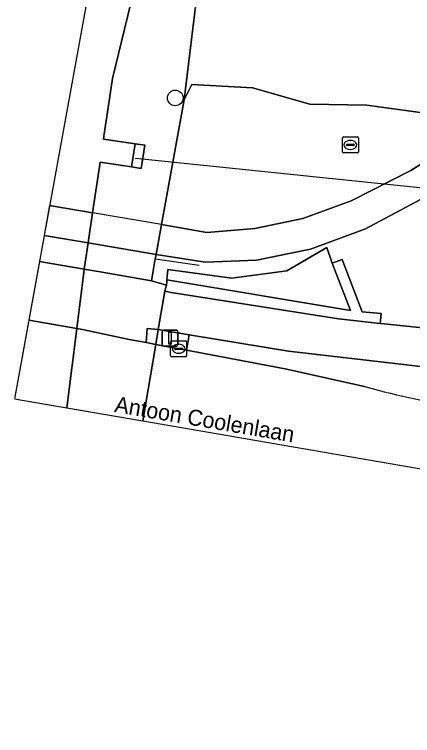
# Model space of a CAD drawing. Extents: x 161258 to 161838, y 380833 to 381727.
# Drawn here: x 161261.24 to 161286.17, y 380885.68 to 380930.82 of the extents above; entities that cross this region are included whole.
import ezdxf

# ---------------------------------------------------------------- set-up
doc = ezdxf.new("R2010")
doc.units = 0
for name, color, linetype in [('IMGEO_Berm_groen', 7, 'Continuous'), ('IMGEO_Boom', 7, 'Continuous'), ('IMGEO_Damwand', 7, 'Continuous'), ('IMGEO_Dek', 7, 'Continuous'), ('IMGEO_Duiker', 7, 'Continuous'), ('IMGEO_Fietspad_gesloten', 7, 'Continuous'), ('IMGEO_Fietspad_open', 7, 'Continuous'), ('IMGEO_Groenvoorziening', 7, 'Continuous'), ('IMGEO_Haag', 7, 'Continuous'), ('IMGEO_Hek', 7, 'Continuous'), ('IMGEO_Kolk', 7, 'Continuous'), ('IMGEO_Lichtmast', 7, 'Continuous'), ('IMGEO_Muur', 7, 'Continuous'), ('IMGEO_Oever', 7, 'Continuous'), ('IMGEO_Openbare_ruimte_label', 7, 'Continuous'), ('IMGEO_Rijbaan_lokaal_gesloten', 7, 'Continuous'), ('IMGEO_Rioolput', 7, 'Continuous'), ('IMGEO_Stuw', 7, 'Continuous'), ('IMGEO_Voetpad_gesloten', 7, 'Continuous'), ('IMGEO_Voetpad_open', 7, 'Continuous'), ('IMGEO_Waterloop', 7, 'Continuous')]:
    doc.layers.add(name, color=color, linetype=linetype)

msp = doc.modelspace()

# ---------------------------------------------------------------- linework, layer by layer
at = {"layer": 'IMGEO_Berm_groen'}
msp.add_lwpolyline([(161289.573, 380908.445), (161278.41, 380909.731), (161272.184, 380910.765), (161272.011, 380909.798), (161278.195, 380908.628), (161283.251, 380907.5)], dxfattribs=at)
msp.add_arc((161302.411, 380979.592), 74.595, 255.11665, 259.98083, dxfattribs=at)
at = {"layer": 'IMGEO_Boom'}
msp.add_circle((161271.306, 380925.587), 0.489, dxfattribs=at)
at = {"layer": 'IMGEO_Damwand'}
msp.add_lwpolyline([(161266.602, 380921.577), (161268.575, 380921.274), (161269.176, 380921.181), (161269.4, 380922.632), (161268.795, 380922.721), (161266.816, 380923.014)], dxfattribs=at)
at = {"layer": 'IMGEO_Dek'}
for points in [[(161263.097, 380916.987), (161265.847, 380916.513), (161270.107, 380915.781), (161270.447, 380917.658), (161266.129, 380918.403), (161263.439, 380918.867)], [(161269.271, 380905.376), (161270.091, 380910.161), (161270.249, 380911.086), (161270.662, 380913.494), (161270.689, 380913.653), (161270.751, 380913.872), (161269.812, 380914.152), (161266.599, 380914.703), (161265.603, 380914.874), (161262.8, 380915.355), (161261.236, 380906.762)]]:
    msp.add_lwpolyline(points, close=True, dxfattribs=at)
at = {"layer": 'IMGEO_Duiker'}
msp.add_lwpolyline([(161332.878, 380915.189), (161332.754, 380915.201), (161332.598, 380915.218), (161331.375, 380915.344), (161324.802, 380916.022), (161320.181, 380916.499), (161312.089, 380917.335), (161309.031, 380917.651), (161269.452, 380921.737), (161269.265, 380921.756), (161268.801, 380921.804)], dxfattribs=at)
at = {"layer": 'IMGEO_Fietspad_gesloten'}
msp.add_lwpolyline([(161291.023, 380910.744), (161290.048, 380910.848), (161289.902, 380910.864), (161288.002, 380911.068), (161284.178, 380911.477), (161284.149, 380911.48), (161281.533, 380911.76), (161271.059, 380913.418), (161270.662, 380913.494), (161270.249, 380911.086), (161272.184, 380910.765), (161278.41, 380909.731), (161289.573, 380908.445)], dxfattribs=at)
at = {"layer": 'IMGEO_Fietspad_open'}
msp.add_lwpolyline([(161262.131, 380911.677), (161265.138, 380911.164), (161265.49, 380911.104), (161268.43, 380910.476), (161269.479, 380910.277), (161269.546, 380911.149), (161270.249, 380911.086), (161270.662, 380913.494), (161270.689, 380913.653), (161270.751, 380913.872), (161269.812, 380914.152), (161266.599, 380914.703), (161265.603, 380914.874), (161262.8, 380915.355)], close=True, dxfattribs=at)
at = {"layer": 'IMGEO_Groenvoorziening'}
for points in [[(161286.188, 380976.352), (161277.541, 380962.255), (161273.804, 380952.48), (161271.381, 380939.092), (161272.599, 380931.479), (161271.86, 380925.461), (161272.339, 380926.424), (161276.137, 380926.226), (161279.745, 380925.206), (161283.298, 380925.138), (161286.964, 380924.645)], [(161286.964, 380924.645), (161283.298, 380925.138), (161279.745, 380925.206), (161276.137, 380926.226), (161272.339, 380926.424), (161271.86, 380925.461), (161270.447, 380917.658), (161273.292, 380917.177), (161276.301, 380917.416), (161279.298, 380918.043), (161282.327, 380919.149), (161286.057, 380921.053), (161292.155, 380924.84), (161297.802, 380927.717), (161300.084, 380928.681)], [(161286.948, 380919.373), (161283.215, 380917.401), (161279.785, 380916.12), (161276.387, 380915.441), (161273.188, 380915.306), (161270.107, 380915.781), (161270.058, 380915.51), (161269.812, 380914.152), (161270.751, 380913.872), (161270.775, 380914.083), (161270.785, 380914.211), (161270.836, 380914.842), (161274.859, 380914.306), (161278.299, 380914.773), (161280.793, 380916.233), (161281.129, 380915.243), (161281.761, 380915.476), (161283.007, 380912.211), (161284.2, 380912.102), (161284.16, 380911.633), (161284.149, 380911.48), (161284.178, 380911.477), (161288.002, 380911.068)]]:
    msp.add_lwpolyline(points, dxfattribs=at)
for points in [[(161281.129, 380915.243), (161280.793, 380916.233), (161278.299, 380914.773), (161274.859, 380914.306), (161270.836, 380914.842), (161270.785, 380914.211), (161282.287, 380912.276)], [(161270.785, 380914.211), (161270.775, 380914.083), (161270.751, 380913.872), (161270.689, 380913.653), (161270.662, 380913.494), (161271.059, 380913.418), (161281.533, 380911.76), (161284.149, 380911.48), (161284.16, 380911.633), (161284.2, 380912.102), (161283.007, 380912.211), (161281.761, 380915.476), (161281.129, 380915.243), (161282.287, 380912.276)]]:
    msp.add_lwpolyline(points, close=True, dxfattribs=at)
at = {"layer": 'IMGEO_Haag'}
msp.add_lwpolyline([(161270.785, 380914.211), (161270.775, 380914.083), (161270.751, 380913.872), (161270.689, 380913.653), (161270.662, 380913.494), (161271.059, 380913.418), (161281.533, 380911.76), (161284.149, 380911.48), (161284.16, 380911.633), (161284.2, 380912.102), (161283.007, 380912.211), (161281.761, 380915.476), (161281.129, 380915.243), (161282.287, 380912.276)], close=True, dxfattribs=at)
at = {"layer": 'IMGEO_Hek'}
for points in [[(161263.439, 380918.867), (161266.129, 380918.403)], [(161270.447, 380917.658), (161266.129, 380918.403)], [(161265.847, 380916.513), (161263.097, 380916.987)], [(161270.107, 380915.781), (161265.847, 380916.513)], [(161262.8, 380915.355), (161265.603, 380914.874)], [(161265.603, 380914.874), (161266.599, 380914.703)], [(161266.599, 380914.703), (161269.812, 380914.152)], [(161269.812, 380914.152), (161270.751, 380913.872)]]:
    msp.add_lwpolyline(points, dxfattribs=at)
at = {"layer": 'IMGEO_Kolk'}
for p, q in [((161271.094, 380910.391), (161271.946, 380910.391)), ((161271.019, 380909.465), (161271.019, 380910.317)), ((161271.321, 380909.934), (161271.719, 380909.934)), ((161271.507, 380910.171), (161271.532, 380910.171)), ((161272.02, 380910.317), (161272.02, 380909.465)), ((161271.278, 380909.885), (161271.278, 380909.897)), ((161271.716, 380909.848), (161271.318, 380909.848)), ((161271.53, 380909.611), (161271.505, 380909.611)), ((161271.762, 380909.897), (161271.762, 380909.885)), ((161271.946, 380909.391), (161271.094, 380909.391))]:
    msp.add_line(p, q, dxfattribs=at)
for points in [[(161271.094, 380910.391), (161271.946, 380910.391)], [(161271.019, 380909.465), (161271.019, 380910.317)], [(161272.02, 380910.317), (161272.02, 380909.465)], [(161271.946, 380909.391), (161271.094, 380909.391)]]:
    msp.add_lwpolyline(points, dxfattribs=at)
for centre, radius, start, end in [((161271.096, 380910.315), 0.0765, 91.552, 178.448), ((161271.096, 380910.315), 0.0765, 91.552, 178.448), ((161271.944, 380910.315), 0.0765, 1.552, 88.448), ((161271.944, 380910.315), 0.0765, 1.552, 88.448), ((161271.318, 380909.894), 0.0403, 85.8775, 175.7526), ((161271.723, 380909.896), 0.0386, 1.7309, 96.639), ((161271.096, 380909.467), 0.0765, 181.552, 268.448), ((161271.096, 380909.467), 0.0765, 181.552, 268.448), ((161271.315, 380909.884), 0.0366, 178.938, 274.7102), ((161271.719, 380909.891), 0.043, 264.8664, 352.4533), ((161271.944, 380909.467), 0.0765, 271.552, 358.448), ((161271.944, 380909.467), 0.0765, 271.552, 358.448)]:
    msp.add_arc(centre, radius, start, end, dxfattribs=at)
for centre, major_axis, ratio, start_param, end_param in [((161271.506, 380909.891), (-0.387, 0.002), 0.722429, 4.712389, 7.853982), ((161271.531, 380909.891), (-0.39, 0.002), 0.717154, 1.570796, 4.712389)]:
    msp.add_ellipse(centre, major_axis=major_axis, ratio=ratio, start_param=start_param, end_param=end_param, dxfattribs=at)
at = {"layer": 'IMGEO_Lichtmast'}
for p, q in [((161270.488, 380910.15), (161270.488, 380910.95)), ((161270.488, 380910.95), (161270.488, 380910.15)), ((161270.588, 380911.05), (161271.378, 380911.05)), ((161271.378, 380911.05), (161270.588, 380911.05)), ((161271.478, 380910.95), (161271.478, 380910.15)), ((161271.478, 380910.15), (161271.478, 380910.95)), ((161271.378, 380910.05), (161270.588, 380910.05)), ((161270.588, 380910.05), (161271.378, 380910.05))]:
    msp.add_line(p, q, dxfattribs=at)
msp.add_lwpolyline([(161270.908, 380910.925), (161271.058, 380910.925), (161271.058, 380910.175), (161270.908, 380910.175), (161270.908, 380910.925)], dxfattribs=at)
for centre, start, end in [((161270.588, 380910.95), 90, 180), ((161270.588, 380910.95), 90, 180), ((161271.378, 380910.95), 0, 90), ((161271.378, 380910.95), 360, 90), ((161270.588, 380910.15), 180, 270), ((161270.588, 380910.15), 180, 270), ((161271.378, 380910.15), 270, 0), ((161271.378, 380910.15), 270, 0)]:
    msp.add_arc(centre, 0.1, start, end, dxfattribs=at)
at = {"layer": 'IMGEO_Muur'}
msp.add_lwpolyline([(161270.058, 380915.51), (161272.808, 380915.121)], dxfattribs=at)
at = {"layer": 'IMGEO_Oever'}
msp.add_lwpolyline([(161269.095, 380933.861), (161267.38, 380926.797), (161267.088, 380924.838), (161266.842, 380923.189), (161266.816, 380923.014), (161268.795, 380922.721), (161269.4, 380922.632), (161269.176, 380921.181), (161268.575, 380921.274), (161266.602, 380921.577), (161266.577, 380921.417), (161266.129, 380918.403), (161265.847, 380916.513), (161265.603, 380914.874), (161265.596, 380914.826), (161265.556, 380914.508), (161265.138, 380911.164), (161264.517, 380906.196), (161269.271, 380905.376), (161270.091, 380910.161), (161270.249, 380911.086), (161270.662, 380913.494), (161270.689, 380913.653), (161270.751, 380913.872), (161269.812, 380914.152), (161270.058, 380915.51), (161270.107, 380915.781), (161270.447, 380917.658), (161271.86, 380925.461), (161272.599, 380931.479)], dxfattribs=at)
at = {"layer": 'IMGEO_Rijbaan_lokaal_gesloten'}
msp.add_lwpolyline([(161269.271, 380905.376), (161270.091, 380910.161), (161269.479, 380910.277), (161268.43, 380910.476), (161265.49, 380911.104), (161265.138, 380911.164), (161262.131, 380911.677), (161261.236, 380906.762)], close=True, dxfattribs=at)
msp.add_lwpolyline([(161283.251, 380907.5), (161278.195, 380908.628), (161272.011, 380909.798), (161270.091, 380910.161), (161269.271, 380905.376), (161329.046, 380895.067), (161380.338, 380885.681)], dxfattribs=at)
msp.add_arc((161302.411, 380979.592), 74.595, 255.11665, 259.98083, dxfattribs=at)
at = {"layer": 'IMGEO_Rioolput'}
for p, q in [((161281.776, 380922.222), (161281.776, 380923.074)), ((161281.851, 380923.148), (161282.703, 380923.148)), ((161282.777, 380923.074), (161282.777, 380922.222)), ((161282.035, 380922.642), (161282.035, 380922.654)), ((161282.473, 380922.605), (161282.075, 380922.605)), ((161282.078, 380922.691), (161282.476, 380922.691)), ((161282.264, 380922.928), (161282.289, 380922.928)), ((161282.519, 380922.654), (161282.519, 380922.642)), ((161282.703, 380922.148), (161281.851, 380922.148)), ((161282.287, 380922.368), (161282.262, 380922.368))]:
    msp.add_line(p, q, dxfattribs=at)
for points in [[(161281.776, 380922.222), (161281.776, 380923.074)], [(161281.851, 380923.148), (161282.703, 380923.148)], [(161282.777, 380923.074), (161282.777, 380922.222)], [(161282.703, 380922.148), (161281.851, 380922.148)]]:
    msp.add_lwpolyline(points, dxfattribs=at)
for centre, radius, start, end in [((161281.853, 380923.072), 0.0765, 91.552, 178.448), ((161281.853, 380923.072), 0.0765, 91.552, 178.448), ((161282.701, 380923.072), 0.0765, 1.552, 88.448), ((161282.701, 380923.072), 0.0765, 1.552, 88.448), ((161282.075, 380922.651), 0.0403, 85.8775, 175.7526), ((161282.072, 380922.641), 0.0366, 178.938, 274.7102), ((161282.476, 380922.648), 0.043, 264.8664, 352.4533), ((161282.48, 380922.653), 0.0386, 1.7309, 96.639), ((161281.853, 380922.224), 0.0765, 181.552, 268.448), ((161281.853, 380922.224), 0.0765, 181.552, 268.448), ((161282.701, 380922.224), 0.0765, 271.552, 358.448), ((161282.701, 380922.224), 0.0765, 271.552, 358.448)]:
    msp.add_arc(centre, radius, start, end, dxfattribs=at)
for centre, major_axis, ratio, start_param, end_param in [((161282.263, 380922.648), (-0.387, 0.002), 0.722429, 4.712389, 7.853982), ((161282.288, 380922.648), (-0.39, 0.002), 0.717154, 1.570796, 4.712389)]:
    msp.add_ellipse(centre, major_axis=major_axis, ratio=ratio, start_param=start_param, end_param=end_param, dxfattribs=at)
at = {"layer": 'IMGEO_Stuw'}
msp.add_lwpolyline([(161268.575, 380921.274), (161268.795, 380922.721)], dxfattribs=at)
at = {"layer": 'IMGEO_Voetpad_gesloten'}
msp.add_lwpolyline([(161300.084, 380928.681), (161297.802, 380927.717), (161292.155, 380924.84), (161286.057, 380921.053), (161282.327, 380919.149), (161279.298, 380918.043), (161276.301, 380917.416), (161273.292, 380917.177), (161270.447, 380917.658), (161270.107, 380915.781), (161273.188, 380915.306), (161276.387, 380915.441), (161279.785, 380916.12), (161283.215, 380917.401), (161286.948, 380919.373), (161293.148, 380923.099), (161298.502, 380925.874)], dxfattribs=at)
at = {"layer": 'IMGEO_Voetpad_open'}
for points in [[(161263.097, 380916.987), (161265.847, 380916.513), (161270.107, 380915.781), (161270.447, 380917.658), (161266.129, 380918.403), (161263.439, 380918.867)], [(161270.249, 380911.086), (161269.546, 380911.149), (161269.479, 380910.277), (161270.091, 380910.161)], [(161272.184, 380910.765), (161270.249, 380911.086), (161270.091, 380910.161), (161272.011, 380909.798)]]:
    msp.add_lwpolyline(points, close=True, dxfattribs=at)
at = {"layer": 'IMGEO_Waterloop'}
msp.add_lwpolyline([(161272.038, 380966.107), (161261.236, 380906.762), (161264.517, 380906.196), (161265.138, 380911.164), (161265.556, 380914.508), (161265.596, 380914.826), (161265.603, 380914.874), (161265.847, 380916.513), (161266.129, 380918.403), (161266.577, 380921.417), (161266.602, 380921.577), (161268.575, 380921.274), (161268.795, 380922.721), (161266.816, 380923.014), (161266.842, 380923.189), (161267.088, 380924.838), (161267.38, 380926.797), (161269.095, 380933.861), (161272.894, 380953.075), (161276.124, 380962.853)], dxfattribs=at)
msp.add_lwpolyline([(161269.4, 380922.632), (161268.795, 380922.721), (161268.575, 380921.274), (161269.176, 380921.181)], close=True, dxfattribs=at)

# ---------------------------------------------------------------- texts
at = {"layer": 'IMGEO_Openbare_ruimte_label'}
msp.add_text('Antoon Coolenlaan', height=1, rotation=350.274, dxfattribs=at).set_placement((161267.461, 380905.942))

doc.saveas('drawing.dxf')
